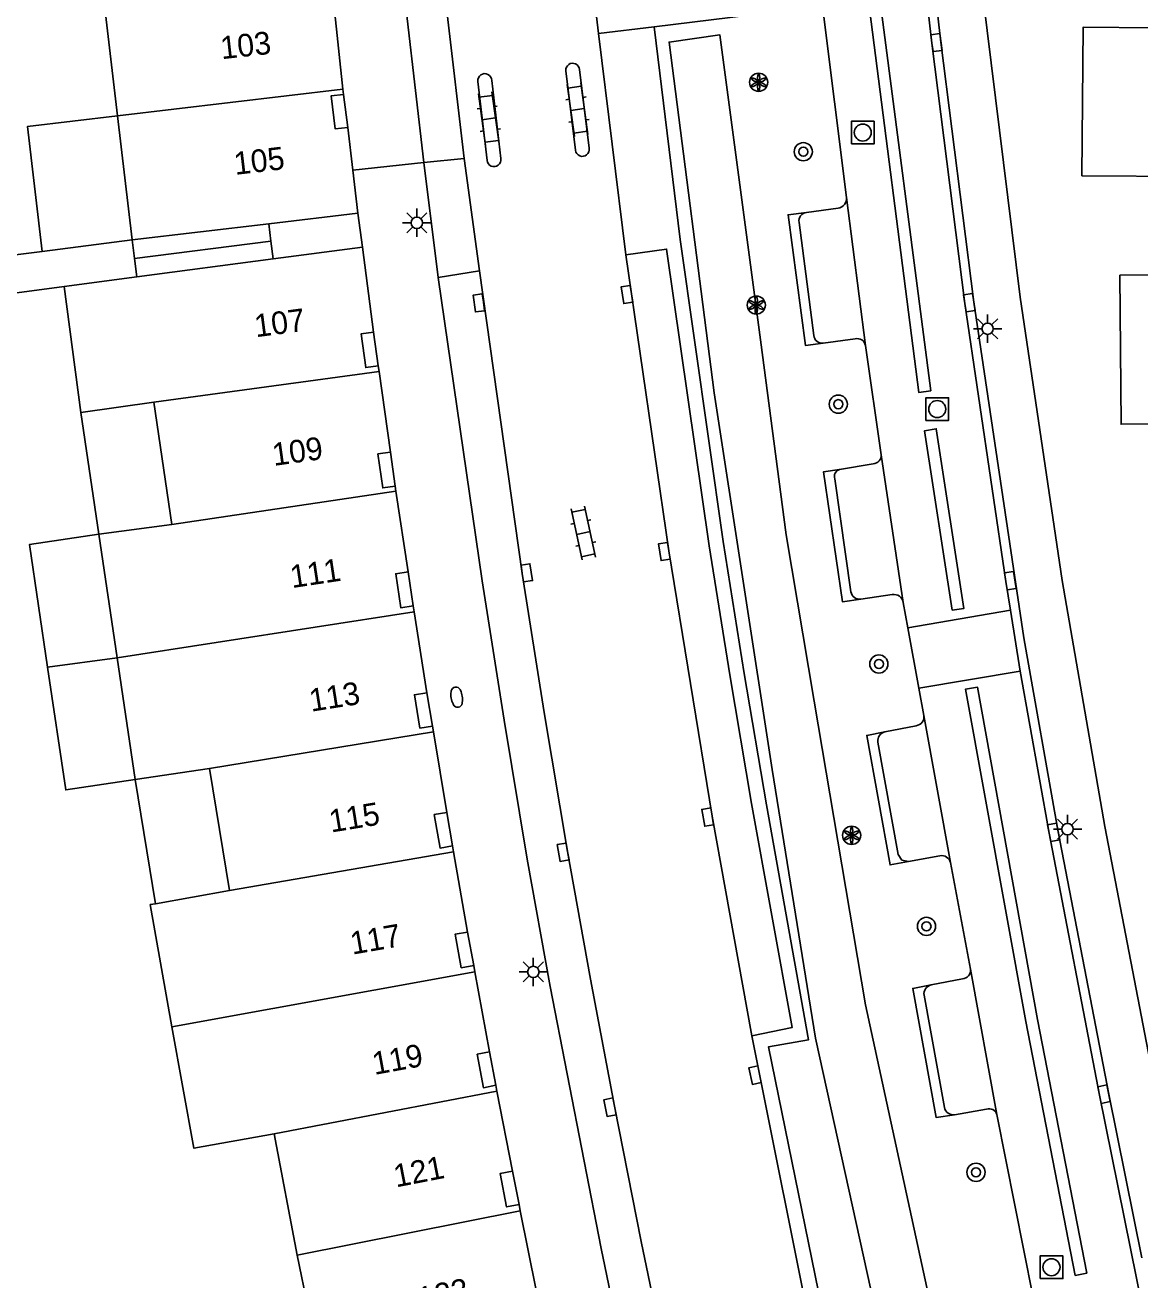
# Model space of a CAD drawing. Extents: x 125000 to 129004, y 397500 to 399008.
# Drawn here: x 126862.6 to 126911.6, y 398902.5 to 398957.7 of the extents above; entities that cross this region are included whole.
import ezdxf

# ---------------------------------------------------------------- set-up
doc = ezdxf.new("R2010")
doc.units = 0
for name, color, linetype in [('gg-afsc-erfafscheiding', 7, 'Continuous'), ('gg-anno-huisnummerreeks BGT', 7, 'Continuous'), ('gg-bbg-gedigitaliseerde bebouwing', 7, 'Continuous'), ('gg-bbg-hoofdgebouw', 7, 'Continuous'), ('gg-bbg-luifel en loopbrug', 7, 'Continuous'), ('gg-bbg-onder overbouw', 7, 'Continuous'), ('gg-bbg-pand overbouw', 7, 'Continuous'), ('gg-bbg-tussenscheiding', 7, 'Continuous'), ('gg-bbg-tussenscheiding niveau 01', 7, 'Continuous'), ('gg-knt-verharding', 7, 'Continuous'), ('gg-knt-verharding nz', 7, 'Continuous'), ('gt-grn-groengrens', 7, 'Continuous'), ('gt-grn-weggrens', 7, 'Continuous'), ('gt-symb-boom', 7, 'Continuous'), ('gt-symb-brandkraan', 7, 'Continuous'), ('gt-symb-klinker verharding', 7, 'Continuous'), ('gt-symb-kolk', 7, 'Continuous'), ('gt-symb-lichtmast', 7, 'Continuous'), ('gt-symb-rioolschacht', 7, 'Continuous'), ('gt-symb-solitaire heester', 7, 'Continuous')]:
    doc.layers.add(name, color=color, linetype=linetype)

# ---------------------------------------------------------------- blocks, each defined once
blk = doc.blocks.new('gt0-BOOM')
at = {"layer": 'gt-symb-boom'}
for radius in [0.4, 0.2]:
    blk.add_circle((0, 0), radius, dxfattribs=at)
blk = doc.blocks.new('gt0-RS')
at = {"layer": 'gt-symb-rioolschacht'}
blk.add_lwpolyline([(-0.5, -0.5), (0.5, -0.5), (0.5, 0.5), (-0.5, 0.5)], close=True, dxfattribs=at)
blk.add_circle((0, 0), 0.375, dxfattribs=at)
blk = doc.blocks.new('gt0-SH')
at = {"layer": 'gt-symb-solitaire heester'}
blk.add_circle((0, 0), 0.4, dxfattribs=at)
for centre, start, end in [((-0.346, 0.2), 270, 30), ((-0.346, -0.2), 330, 90), ((0, 0.4), 210, 330), ((0.346, 0.2), 150, 270), ((0.346, -0.2), 90, 210), ((0, -0.4), 30, 150)]:
    blk.add_arc(centre, 0.4, start, end, dxfattribs=at)
blk = doc.blocks.new('gt0-KOLK')
at = {"layer": 'gt-symb-kolk'}
blk.add_lwpolyline([(0, 0), (0.375, 0), (0.375, 0.4), (-0.375, 0.4), (-0.375, 0), (0, 0)], dxfattribs=at)
blk = doc.blocks.new('gt0-LMAST')
at = {"layer": 'gt-symb-lichtmast'}
for p, q in [((-0.005, 0.246), (-0.005, 0.621)), ((-0.182, 0.173), (-0.447, 0.438)), ((0.172, 0.173), (0.437, 0.438)), ((-0.255, -0.004), (-0.63, -0.004)), ((-0.182, -0.181), (-0.447, -0.446)), ((-0.005, -0.254), (-0.005, -0.629)), ((0.437, -0.446), (0.172, -0.181)), ((0.245, -0.004), (0.62, -0.004))]:
    blk.add_line(p, q, dxfattribs=at)
blk.add_circle((-0.005, -0.004), 0.25, dxfattribs=at)
blk = doc.blocks.new('gt0-KL1')
at = {"layer": 'gt-symb-klinker verharding'}
for p, q in [((-1.15, 0.3), (1.15, 0.3)), ((-1, -0.3), (-1, 0.3)), ((-0.5, 0.3), (-0.5, 0.45)), ((0, -0.3), (0, 0.3)), ((0.5, 0.3), (0.5, 0.45)), ((1, -0.3), (1, 0.3)), ((-1.15, -0.3), (1.15, -0.3)), ((-0.5, -0.45), (-0.5, -0.3)), ((0.5, -0.45), (0.5, -0.3))]:
    blk.add_line(p, q, dxfattribs=at)
blk = doc.blocks.new('gt0-BR')
at = {"layer": 'gt-symb-brandkraan'}
for centre, radius, start, end in [((-0.244, 0), 0.206, 107.5669, 252.4331), ((0.599, -2.664), 3, 106.892, 107.5669), ((0, -0.691), 0.938, 73.108, 106.892), ((-0.599, -2.664), 3, 72.4331, 73.108), ((0.244, 0), 0.206, 287.567, 72.4331), ((0.599, 2.664), 3, 252.4331, 253.108), ((0, 0.691), 0.938, 253.108, 286.8921), ((-0.599, 2.664), 3, 286.8921, 287.567)]:
    blk.add_arc(centre, radius, start, end, dxfattribs=at)

msp = doc.modelspace()

# ---------------------------------------------------------------- linework, layer by layer
at = {"layer": 'gg-afsc-erfafscheiding'}
for p, q in [((126863.333, 398947.775), (126854.609, 398946.662)), ((126864.293, 398946.227), (126856.796, 398945.235))]:
    msp.add_line(p, q, dxfattribs=at)
at = {"layer": 'gg-bbg-gedigitaliseerde bebouwing'}
for p, q in [((126865.027, 398940.681), (126864.293, 398946.227)), ((126868.236, 398941.13), (126865.027, 398940.681)), ((126868.236, 398941.13), (126869.032, 398935.748)), ((126865.819, 398935.323), (126869.032, 398935.748)), ((126866.624, 398929.88), (126865.819, 398935.323)), ((126867.417, 398924.521), (126866.624, 398929.88)), ((126870.691, 398925.007), (126867.417, 398924.521)), ((126870.691, 398925.007), (126871.571, 398919.637)), ((126868.312, 398919.06), (126871.571, 398919.637)), ((126873.536, 398908.936), (126874.552, 398903.592)), ((126874.552, 398903.592), (126875.638, 398898.251))]:
    msp.add_line(p, q, dxfattribs=at)
for points in [[(126869.034, 398913.649), (126868.083, 398919.02), (126868.312, 398919.06)], [(126869.034, 398913.649), (126870.006, 398908.296), (126873.536, 398908.936)]]:
    msp.add_lwpolyline(points, dxfattribs=at)
at = {"layer": 'gg-bbg-hoofdgebouw'}
for p, q in [((126866.012, 398959.139), (126866.648, 398953.737)), ((126876.17, 398958.517), (126876.565, 398954.92)), ((126876.565, 398954.92), (126876.592, 398954.677)), ((126866.648, 398953.737), (126867.291, 398948.28)), ((126877, 398951.341), (126876.777, 398953.229)), ((126877.223, 398949.454), (126877, 398951.341)), ((126873.3, 398948.99), (126877.223, 398949.454)), ((126873.491, 398947.444), (126877.417, 398947.963)), ((126877.417, 398947.963), (126877.913, 398944.212)), ((126867.499, 398946.651), (126864.293, 398946.227)), ((126878.154, 398942.492), (126878.12, 398942.735)), ((126878.652, 398938.932), (126878.154, 398942.492)), ((126878.898, 398937.214), (126878.863, 398937.446)), ((126879.435, 398933.667), (126878.898, 398937.214)), ((126879.7, 398931.904), (126879.658, 398932.171)), ((126880.261, 398928.346), (126879.7, 398931.904)), ((126880.542, 398926.621), (126880.499, 398926.88)), ((126881.13, 398923.074), (126880.542, 398926.621)), ((126881.429, 398921.345), (126881.384, 398921.603)), ((126882.047, 398917.812), (126881.429, 398921.345)), ((126882.369, 398916.068), (126882.319, 398916.339)), ((126883.017, 398912.535), (126882.369, 398916.068)), ((126883.34, 398910.807), (126883.29, 398911.067)), ((126884.021, 398907.292), (126883.34, 398910.807)), ((126884.368, 398905.547), (126884.312, 398905.826)), ((126885.073, 398902.046), (126884.368, 398905.547))]:
    msp.add_line(p, q, dxfattribs=at)
for points in [[(126912.219, 398962.279), (126912.207, 398961.925), (126912.334, 398961.924), (126912.297, 398957.614), (126909.137, 398957.641), (126909.082, 398951.103), (126913.882, 398951.063)], [(126913.882, 398951.063), (126913.907, 398946.746), (126910.757, 398946.721), (126910.809, 398940.164), (126915.439, 398940.201)]]:
    msp.add_lwpolyline(points, dxfattribs=at)
at = {"layer": 'gg-bbg-luifel en loopbrug'}
for p, q in [((126867.291, 398948.28), (126863.333, 398947.775)), ((126865.027, 398940.681), (126865.819, 398935.323)), ((126863.564, 398929.47), (126866.624, 398929.88)), ((126867.417, 398924.521), (126868.312, 398919.06))]:
    msp.add_line(p, q, dxfattribs=at)
for points in [[(126866.648, 398953.737), (126862.686, 398953.27), (126863.333, 398947.775)], [(126865.819, 398935.323), (126862.765, 398934.871), (126863.564, 398929.47)], [(126863.564, 398929.47), (126864.362, 398924.07), (126867.417, 398924.521)]]:
    msp.add_lwpolyline(points, dxfattribs=at)
at = {"layer": 'gg-bbg-onder overbouw'}
for p, q in [((126867.291, 398948.28), (126873.3, 398948.99)), ((126867.499, 398946.651), (126873.491, 398947.444))]:
    msp.add_line(p, q, dxfattribs=at)
for points in [[(126876.777, 398953.229), (126876.225, 398953.164), (126876.039, 398954.616), (126876.592, 398954.677)], [(126878.12, 398942.735), (126877.569, 398942.658), (126877.362, 398944.139), (126877.913, 398944.212)], [(126878.863, 398937.446), (126878.313, 398937.363), (126878.101, 398938.855), (126878.652, 398938.932)], [(126879.658, 398932.171), (126879.109, 398932.084), (126878.885, 398933.584), (126879.435, 398933.667)], [(126880.499, 398926.88), (126879.95, 398926.789), (126879.712, 398928.259), (126880.261, 398928.346)], [(126881.384, 398921.603), (126880.836, 398921.507), (126880.581, 398922.983), (126881.13, 398923.074)], [(126882.319, 398916.339), (126881.772, 398916.239), (126881.499, 398917.716), (126882.047, 398917.812)], [(126883.29, 398911.067), (126882.744, 398910.961), (126882.47, 398912.435), (126883.017, 398912.535)], [(126884.312, 398905.826), (126883.767, 398905.716), (126883.475, 398907.186), (126884.021, 398907.292)]]:
    msp.add_lwpolyline(points, dxfattribs=at)
at = {"layer": 'gg-bbg-pand overbouw'}
for p, q in [((126876.777, 398953.229), (126876.592, 398954.677)), ((126873.3, 398948.99), (126873.396, 398948.217)), ((126867.395, 398947.466), (126867.291, 398948.28)), ((126873.396, 398948.217), (126873.491, 398947.444)), ((126867.499, 398946.651), (126867.395, 398947.466)), ((126878.12, 398942.735), (126877.913, 398944.212)), ((126878.863, 398937.446), (126878.652, 398938.932)), ((126879.658, 398932.171), (126879.435, 398933.667)), ((126880.499, 398926.88), (126880.261, 398928.346)), ((126881.384, 398921.603), (126881.13, 398923.074)), ((126882.319, 398916.339), (126882.047, 398917.812)), ((126883.29, 398911.067), (126883.017, 398912.535)), ((126884.312, 398905.826), (126884.021, 398907.292))]:
    msp.add_line(p, q, dxfattribs=at)
at = {"layer": 'gg-bbg-tussenscheiding'}
for p, q in [((126876.565, 398954.92), (126866.648, 398953.737)), ((126878.154, 398942.492), (126868.236, 398941.13)), ((126878.898, 398937.214), (126869.032, 398935.748)), ((126866.624, 398929.88), (126879.7, 398931.904)), ((126880.542, 398926.621), (126870.691, 398925.007)), ((126881.429, 398921.345), (126871.571, 398919.637)), ((126882.369, 398916.068), (126869.034, 398913.649)), ((126873.536, 398908.936), (126883.34, 398910.807)), ((126884.368, 398905.547), (126874.552, 398903.592))]:
    msp.add_line(p, q, dxfattribs=at)
at = {"layer": 'gg-bbg-tussenscheiding niveau 01'}
msp.add_line((126867.395, 398947.466), (126873.396, 398948.217), dxfattribs=at)
at = {"layer": 'gg-knt-verharding'}
for p, q in [((126887.816, 398957.358), (126887.567, 398959.409)), ((126897.669, 398958.56), (126890.259, 398957.656)), ((126898.718, 398950.145), (126897.669, 398958.56)), ((126890.259, 398957.656), (126887.816, 398957.358)), ((126889.011, 398947.622), (126887.816, 398957.358)), ((126886.371, 398955.724), (126886.799, 398952.224)), ((126887.393, 398952.309), (126886.969, 398955.775)), ((126882.493, 398955.257), (126882.906, 398951.773)), ((126883.507, 398951.857), (126883.114, 398955.299)), ((126881.901, 398951.857), (126880.12, 398951.679)), ((126881.901, 398951.857), (126882.571, 398946.91)), ((126899.557, 398943.635), (126898.718, 398950.145)), ((126896.961, 398949.487), (126898.353, 398949.672)), ((126897.285, 398944.077), (126896.634, 398949.051)), ((126882.571, 398946.91), (126880.755, 398946.618)), ((126897.697, 398943.737), (126899.105, 398943.928)), ((126900.251, 398938.814), (126899.557, 398943.635)), ((126901.221, 398932.319), (126900.251, 398938.814)), ((126899.903, 398938.426), (126898.415, 398938.171)), ((126898.92, 398932.788), (126898.208, 398937.756)), ((126900.738, 398932.669), (126899.35, 398932.462)), ((126901.423, 398931.206), (126901.221, 398932.319)), ((126901.423, 398931.206), (126905.936, 398931.976)), ((126906.371, 398929.303), (126905.936, 398931.976)), ((126901.911, 398928.546), (126901.423, 398931.206)), ((126901.911, 398928.546), (126906.371, 398929.303)), ((126901.911, 398928.546), (126902.13, 398927.347)), ((126900.412, 398926.62), (126901.79, 398926.896)), ((126903.302, 398920.869), (126902.13, 398927.347)), ((126902.829, 398921.17), (126901.447, 398920.914)), ((126903.302, 398920.869), (126904.175, 398916.173)), ((126905.342, 398909.784), (126904.175, 398916.173)), ((126902.442, 398915.484), (126903.821, 398915.75)), ((126903.032, 398910.088), (126902.136, 398915.034)), ((126904.884, 398910.011), (126903.473, 398909.771))]:
    msp.add_line(p, q, dxfattribs=at)
for points in [[(126876.057, 399000), (126876.674, 398988.406), (126877.088, 398982.241), (126877.601, 398975.954), (126878.184, 398969.673), (126879.383, 398958.03), (126880.12, 398951.679)], [(126905.936, 398931.976), (126905.73, 398933.247), (126903.929, 398945.483), (126902.484, 398956.938), (126901.153, 398968.465), (126900.27, 398979.167), (126899.395, 398992.086), (126899.141, 398996.515)], [(126911.722, 398903.469), (126910.27, 398910.673), (126908.039, 398922.231), (126906.531, 398930.762), (126904.33, 398945.539), (126902.874, 398956.982), (126901.818, 398966.206)], [(126904.54, 398960.476), (126906.371, 398945.761), (126908.22, 398933.284), (126910.098, 398922.461), (126912.687, 398908.981)], [(126897.927, 398899.828), (126895.294, 398912.767), (126897.052, 398913.074), (126895.2, 398923.408), (126894.226, 398929.2), (126893.302, 398935), (126891.407, 398948.299), (126890.259, 398957.656)], [(126897.697, 398943.737), (126896.919, 398943.629), (126896.153, 398949.383), (126896.961, 398949.487)], [(126889.011, 398947.622), (126890.803, 398947.874), (126892.678, 398934.807), (126893.582, 398929.135), (126894.539, 398923.471), (126896.326, 398913.611), (126894.552, 398913.239)], [(126880.755, 398946.618), (126882.696, 398933.273), (126883.656, 398927.145), (126884.676, 398921.026), (126885.682, 398915.423), (126887.925, 398903.884), (126889.157, 398897.949), (126890.489, 398891.833), (126891.876, 398885.729), (126898.136, 398859.615), (126899.893, 398860.057)], [(126899.35, 398932.462), (126898.548, 398932.342), (126897.707, 398938.067), (126898.415, 398938.171)], [(126918.025, 398875.422), (126917.376, 398877.946), (126914.671, 398888.849), (126911.761, 398901.195), (126909.854, 398910.639), (126907.644, 398922.165), (126906.371, 398929.303)], [(126901.447, 398920.914), (126900.643, 398920.768), (126899.614, 398926.465), (126900.412, 398926.62)], [(126901.447, 398920.914), (126901.164, 398920.984), (126900.998, 398921.227), (126900.107, 398926.178)], [(126903.473, 398909.771), (126902.672, 398909.647), (126901.64, 398915.331), (126902.442, 398915.484)], [(126900.243, 398886.425), (126897.35, 398899.315), (126894.552, 398913.239)], [(126911.773, 398881.829), (126908.943, 398892.986), (126906.923, 398901.799), (126905.342, 398909.784)]]:
    msp.add_lwpolyline(points, dxfattribs=at)
for centre, radius, start, end in [((126882.803, 398955.285), 0.311, 2.6559, 185.0824), ((126886.67, 398955.754), 0.3, 4.0478, 185.7015), ((126887.098, 398952.254), 0.3, 185.737, 10.5503), ((126883.208, 398951.804), 0.304, 185.857, 10.056), ((126898.292, 398950.097), 0.429, 278.2031, 6.4843), ((126897.012, 398949.108), 0.383, 97.7261, 188.5341), ((126897.654, 398944.105), 0.371, 184.3497, 276.5885), ((126899.186, 398943.558), 0.379, 11.7146, 102.3804), ((126899.879, 398938.798), 0.373, 273.7606, 2.4611), ((126898.514, 398937.863), 0.324, 107.7883, 199.1921), ((126899.305, 398932.849), 0.39, 189.0529, 276.6127), ((126900.807, 398932.255), 0.419, 8.7379, 99.4051), ((126901.732, 398927.293), 0.402, 278.2914, 7.6848), ((126900.486, 398926.242), 0.385, 101.1546, 189.6305), ((126902.909, 398920.774), 0.404, 13.602, 101.4556), ((126903.795, 398916.132), 0.382, 273.9313, 6.2182), ((126902.54, 398915.088), 0.408, 103.9489, 187.6197), ((126903.423, 398910.167), 0.399, 191.3827, 277.1986), ((126905.007, 398909.683), 0.35, 16.7186, 110.5523)]:
    msp.add_arc(centre, radius, start, end, dxfattribs=at)
at = {"layer": 'gg-knt-verharding nz'}
for points in [[(126877.843, 399000), (126878.107, 398994.657), (126878.467, 398988.558), (126878.886, 398982.463), (126879.375, 398976.241), (126879.924, 398970.025), (126881.152, 398958.227), (126881.901, 398951.857)], [(126902.435, 398941.633), (126901.908, 398941.557), (126899.537, 398959.949), (126897.817, 398976.952), (126896.713, 398995.869), (126897.17, 398995.929), (126898.347, 398977.006), (126900.045, 398960.02), (126902.435, 398941.633)], [(126894.552, 398913.239), (126892.812, 398922.907), (126890.904, 398934.593), (126889.011, 398947.622)], [(126899.893, 398860.057), (126893.654, 398886.086), (126892.263, 398892.169), (126890.921, 398898.263), (126889.687, 398904.197), (126888.51, 398910.143), (126887.453, 398915.746), (126886.452, 398921.359), (126885.425, 398927.473), (126884.456, 398933.596), (126882.571, 398946.91)], [(126903.374, 398931.975), (126903.888, 398932.057), (126902.672, 398939.963), (126902.158, 398939.881), (126903.374, 398931.975)], [(126909.303, 398902.806), (126908.787, 398902.704), (126906.617, 398913.874), (126903.962, 398928.51), (126904.482, 398928.596), (126907.129, 398913.966), (126909.303, 398902.806)]]:
    msp.add_lwpolyline(points, dxfattribs=at)
at = {"layer": 'gt-grn-groengrens'}
for points in [[(126900.294, 398899.8), (126897.356, 398913.138), (126895.45, 398924.968), (126892.904, 398941.544), (126890.916, 398956.985), (126893.153, 398957.3), (126894.945, 398943.875), (126896.064, 398935.297), (126897.297, 398927.98)], [(126900.294, 398899.8), (126908.739, 398865.175), (126911.072, 398865.867), (126904.492, 398891.356), (126902.719, 398900.067), (126899.565, 398914.617), (126897.297, 398927.98)]]:
    msp.add_lwpolyline(points, dxfattribs=at)
at = {"layer": 'gt-grn-weggrens'}
for p, q in [((126877, 398951.341), (126880.12, 398951.679)), ((126880.755, 398946.618), (126880.12, 398951.679)), ((126877.417, 398947.963), (126877.223, 398949.454))]:
    msp.add_line(p, q, dxfattribs=at)

# ---------------------------------------------------------------- block references
at = {"layer": 'gt-symb-boom'}
for p in [(126896.82, 398952.16), (126898.361, 398941.047), (126900.148, 398929.613), (126902.242, 398918.062), (126904.423, 398907.239)]:
    msp.add_blockref('gt0-BOOM', p, dxfattribs=at)
at = {"layer": 'gt-symb-brandkraan', "rotation": -81.14057068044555}
msp.add_blockref('gt0-BR', (126881.57, 398928.153), dxfattribs=at)
at = {"layer": 'gt-symb-klinker verharding'}
for p, rotation in [((126886.888, 398954.014), 97.81418085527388), ((126882.979, 398953.608), 97.81418085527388), ((126887.143, 398935.377), -77.58922528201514)]:
    msp.add_blockref('gt0-KL1', p, dxfattribs=dict(at, rotation=rotation))
at = {"layer": 'gt-symb-kolk'}
for p, rotation in [((126902.484, 398956.938), -82.80691860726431), ((126889.26, 398945.906), 98.2758928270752), ((126882.744, 398945.531), 97.23872650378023), ((126903.929, 398945.483), -81.62565991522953), ((126890.904, 398934.593), 98.74616226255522), ((126884.456, 398933.596), -81.25383773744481), ((126905.73, 398933.247), -80.80167509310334), ((126892.812, 398922.907), 99.79214624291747), ((126907.644, 398922.165), -79.14586655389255), ((126886.452, 398921.359), 99.84862238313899), ((126894.896, 398911.552), 101.53462065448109), ((126909.854, 398910.639), -78.58720268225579), ((126888.51, 398910.143), 100.8941829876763)]:
    msp.add_blockref('gt0-KOLK', p, dxfattribs=dict(at, rotation=rotation))
at = {"layer": 'gt-symb-lichtmast'}
for p in [(126879.82, 398949.035), (126904.938, 398944.371), (126908.455, 398922.345), (126884.946, 398916.063)]:
    msp.add_blockref('gt0-LMAST', p, dxfattribs=at)
at = {"layer": 'gt-symb-rioolschacht'}
for p in [(126899.438, 398953.003), (126902.717, 398940.833), (126907.743, 398903.061)]:
    msp.add_blockref('gt0-RS', p, dxfattribs=at)
at = {"layer": 'gt-symb-solitaire heester'}
for p in [(126894.855, 398955.216), (126894.751, 398945.409), (126898.947, 398922.072)]:
    msp.add_blockref('gt0-SH', p, dxfattribs=at)

# ---------------------------------------------------------------- texts
at = {"layer": 'gg-anno-huisnummerreeks BGT'}
for s, rotation, p in [('103', 6.3, (126871.226, 398956.229)), ('105', 6.7, (126871.823, 398951.138)), ('107', 7.5, (126872.733, 398943.991)), ('109', 8, (126873.522, 398938.328)), ('111', 8.6, (126874.32, 398932.95)), ('113', 9, (126875.164, 398927.509)), ('115', 9.4, (126876.041, 398922.19)), ('117', 9.9, (126876.977, 398916.816)), ('119', 10.4, (126877.951, 398911.523)), ('121', 11, (126878.899, 398906.571)), ('123', 11.4, (126879.98, 398901.175))]:
    msp.add_text(s, height=1, rotation=rotation, dxfattribs=at).set_placement(p)

doc.saveas('drawing.dxf')
